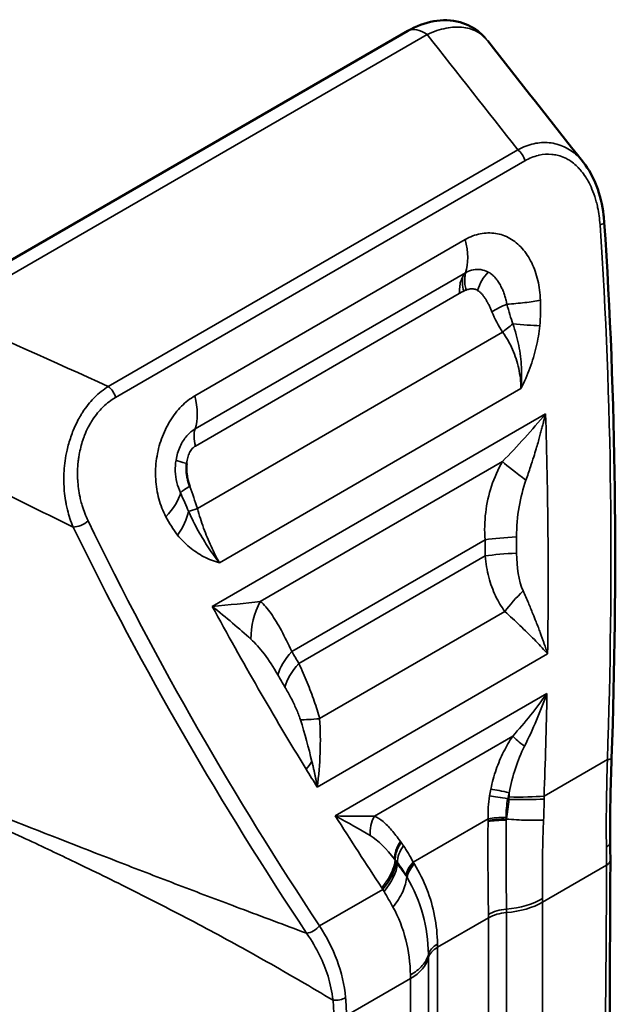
# Model space of a CAD drawing. Header units: millimetres. Extents: x 0 to 14369, y -869 to 2970.
# Tile 644 of 656: x 3824 to 3833, y 1630 to 1645. Entities that reach past the tile are written whole.
import ezdxf

# ---------------------------------------------------------------- set-up
doc = ezdxf.new("R2010")
doc.units = ezdxf.units.MM
doc.header["$LTSCALE"] = 10
doc.layers.add('Sichtbar (ISO)', color=7, linetype='Continuous', lineweight=50)
doc.layers.add('Sichtbar schmal (ISO)', color=7, linetype='Continuous', lineweight=35)

msp = doc.modelspace()

# ---------------------------------------------------------------- linework, layer by layer
at = {"layer": 'Sichtbar (ISO)'}
for p, q in [((3830.24, 1644.949), (3822.694, 1640.593)), ((3832.167, 1634.255), (3832.167, 1634.254)), ((3832.167, 1634.255), (3832.167, 1634.254)), ((3829.739, 1632.297), (3829.739, 1632.297)), ((3830.397, 1631.351), (3830.398, 1631.352)), ((3830.564, 1631.447), (3830.564, 1631.447)), ((3826.628, 1631.147), (3826.628, 1631.147)), ((3826.628, 1631.147), (3826.628, 1631.147)), ((3827.212, 1630.838), (3827.212, 1630.838)), ((3828.867, 1630.467), (3828.867, 1630.467)), ((3828.382, 1630.188), (3828.382, 1630.188)), ((3829.051, 1629.893), (3829.051, 1629.893)), ((3829.051, 1629.893), (3829.051, 1629.893))]:
    msp.add_line(p, q, dxfattribs=at)
for centre, major_axis, start_param, end_param in [((3830.49, 1644.516), (-0.25, 0.433), 6.282726, 6.283185), ((3834.389, 1634.982), (-2.5, -4.33), 4.807151, 4.807213)]:
    msp.add_ellipse(centre, major_axis=major_axis, ratio=0.57735, start_param=start_param, end_param=end_param, dxfattribs=at)
for points, knots in [([(3830.24, 1644.949), (3830.368, 1645.023), (3830.504, 1645.075), (3830.779, 1645.124), (3830.923, 1645.122), (3831.17, 1645.054), (3831.279, 1644.996), (3831.396, 1644.896), (3831.423, 1644.87), (3831.449, 1644.842)], [0, 0, 0, 0, 0.0487306, 0.0487306, 0.0967987, 0.0967987, 0.1365635, 0.1365635, 0.1495427, 0.1495427, 0.1495427, 0.1495427]), ([(3832.989, 1642.89), (3833.072, 1642.785), (3833.14, 1642.661), (3833.246, 1642.385), (3833.283, 1642.228), (3833.307, 1642.029), (3833.311, 1641.99), (3833.314, 1641.951)], [0, 0, 0, 0, 0.0464692, 0.0464692, 0.0963292, 0.0963292, 0.1083603, 0.1083603, 0.1083603, 0.1083603]), ([(3826.823, 1637.823), (3826.807, 1637.866), (3826.795, 1637.908), (3826.787, 1637.95), (3826.784, 1637.968), (3826.781, 1637.986), (3826.778, 1638.003), (3826.775, 1638.026), (3826.773, 1638.049), (3826.772, 1638.071), (3826.771, 1638.11), (3826.772, 1638.148), (3826.776, 1638.184)], [0, 0, 0, 0, 0.3333333, 0.3333333, 0.3333333, 0.479087, 0.479087, 0.479087, 0.6666667, 0.6666667, 0.6666667, 0.9999519, 0.9999519, 0.9999519, 0.9999519]), ([(3833.429, 1633.571), (3833.422, 1633.346), (3833.414, 1633.122), (3833.404, 1632.68), (3833.403, 1632.46), (3833.407, 1632.259)], [0, 0, 0, 0, 0.0682205, 0.0682205, 0.139307, 0.139307, 0.139307, 0.139307])]:
    msp.add_open_spline(points, degree=3, knots=knots, dxfattribs=at)
for points in [[(3831.487, 1644.795), (3831.486, 1644.797), (3831.485, 1644.798), (3831.484, 1644.8)], [(3831.488, 1644.796), (3831.987, 1644.16), (3832.488, 1643.524), (3832.99, 1642.889)], [(3833.314, 1641.951), (3833.502, 1639.19), (3833.525, 1636.381), (3833.429, 1633.571)], [(3833.407, 1632.259), (3833.408, 1632.163), (3833.409, 1632.07), (3833.409, 1631.979)], [(3833.409, 1631.979), (3833.39, 1628.063), (3833.371, 1624.147), (3833.371, 1620.243)], [(3833.409, 1631.979), (3833.409, 1631.979), (3833.409, 1631.979), (3833.409, 1631.979)]]:
    msp.add_open_spline(points, degree=3, dxfattribs=at)
at = {"layer": 'Sichtbar schmal (ISO)'}
for p, q in [((3822.994, 1640.535), (3830.54, 1644.892)), ((3831.959, 1643.09), (3825.547, 1639.388)), ((3825.661, 1639.214), (3832.072, 1642.916)), ((3831.137, 1641.685), (3826.903, 1639.241)), ((3831.141, 1641.166), (3826.907, 1638.722)), ((3831.147, 1641.17), (3831.141, 1641.166)), ((3831.044, 1640.842), (3826.911, 1638.455)), ((3831.722, 1640.235), (3826.944, 1637.476)), ((3827.289, 1636.627), (3832.009, 1639.353)), ((3832.395, 1638.961), (3827.175, 1635.947)), ((3827.927, 1636.025), (3831.718, 1638.213)), ((3828.421, 1635.241), (3831.448, 1636.989)), ((3831.45, 1636.736), (3828.532, 1635.051)), ((3831.758, 1635.865), (3828.856, 1634.19)), ((3828.819, 1633.12), (3832.427, 1635.203)), ((3832.416, 1634.583), (3829.102, 1632.669)), ((3829.714, 1632.666), (3831.88, 1633.916)), ((3833.363, 1633.551), (3832.371, 1632.978)), ((3831.825, 1633.03), (3831.822, 1632.965)), ((3831.821, 1632.927), (3831.802, 1632.936)), ((3830.321, 1631.947), (3831.496, 1632.625)), ((3831.495, 1632.581), (3831.495, 1632.598)), ((3830.041, 1631.976), (3830.059, 1631.946)), ((3830.077, 1631.92), (3830.074, 1631.939)), ((3830.334, 1631.927), (3830.341, 1631.915)), ((3832.349, 1631.32), (3833.35, 1631.898)), ((3829.847, 1631.52), (3828.855, 1630.948)), ((3829.847, 1631.52), (3829.83, 1631.546)), ((3830.533, 1631.531), (3830.533, 1631.531)), ((3830.364, 1631.434), (3830.365, 1631.434)), ((3832.349, 1607.891), (3832.349, 1631.32)), ((3831.783, 1607.728), (3831.783, 1631.157)), ((3830.702, 1630.614), (3831.5, 1631.075)), ((3831.5, 1631.075), (3831.5, 1607.646)), ((3827.649, 1630.601), (3827.648, 1630.6)), ((3828.827, 1630.546), (3828.827, 1630.546)), ((3830.702, 1607.185), (3830.702, 1630.614)), ((3830.561, 1630.451), (3830.561, 1607.022)), ((3828.294, 1630.238), (3828.294, 1630.238)), ((3829.277, 1629.546), (3830.278, 1630.125)), ((3830.278, 1630.125), (3830.278, 1606.695))]:
    msp.add_line(p, q, dxfattribs=at)
for centre, major_axis, ratio, start_param, end_param in [((3830.49, 1644.516), (-0.25, 0.433), 0.57735, 5.355885, 6.282726), ((3831.939, 1642.94), (0.1, -0.173), 0.57735, 1.116979, 2.214286), ((3833.114, 1641.938), (0.2, 0.014), 0.219993, 5.431759, 6.282686), ((3830.468, 1641.805), (0.5, -0.866), 0.57735, 0.473838, 1.116979), ((3831.658, 1640.853), (-0.212, -0.453), 0.638876, 4.24929, 4.926404), ((3831.446, 1640.829), (0.25, -0.433), 0.57735, 3.732069, 4.279728), ((3831.131, 1640.873), (0.0663, 0.0311), 0.175017, 1.20853, 1.746408), ((3831.86, 1640.584), (0.462, 0.19), 0.222457, 1.634162, 2.198244), ((3832.004, 1640.319), (0.413, 0.283), 0.216522, 1.722308, 2.165018), ((3831.636, 1640.456), (-0.994, 0.105), 0.067269, 1.827293, 2.315163), ((3825.527, 1639.238), (-0.1, 0.173), 0.57735, 4.258572, 5.355878), ((3826.234, 1639.361), (-0.5, 0.866), 0.57735, 3.61543, 4.258572), ((3827.244, 1638.403), (-0.25, 0.433), 0.57735, 0.47384, 1.133082), ((3827.093, 1638.16), (-0.493, 0.083), 0.074775, 0.20466, 0.884688), ((3832.424, 1637.758), (-0.816, 0.578), 0.066891, 0.575226, 1.194385), ((3827.128, 1637.852), (-0.469, -0.173), 0.195819, 5.347805, 5.911884), ((3825.318, 1635.276), (0.721, -4.967), 0.416069, 1.968561, 2.04793), ((3825.78, 1637.469), (0.878, 0.479), 0.501764, 5.270271, 5.859271), ((3827.225, 1637.56), (-0.479, -0.144), 0.001417, 5.340856, 5.783564), ((3825.964, 1637.182), (0.774, 0.633), 0.575549, 5.169381, 5.657251), ((3825.097, 1637.309), (0.18, 0.087), 0.477937, 3.914093, 5.294257), ((3832.117, 1636.868), (-1, -0.008), 0.168646, 4.888566, 5.443377), ((3784.381, 1629.45), (-11.317, -62.952), 0.733818, 1.817622, 1.821668), ((3784.281, 1629.468), (11.224, 62.434), 0.733818, 4.959215, 4.96326), ((3832.118, 1636.615), (-1, -0.005), 0.165983, 4.889078, 5.443888), ((3832.321, 1636.034), (-0.736, -0.676), 0.302836, 4.812715, 5.269501), ((3828.633, 1635.57), (0.322, 0.947), 0.832262, 1.366045, 1.985207), ((3834.389, 1634.982), (-2.5, -4.33), 0.57735, 4.807151, 4.807213), ((3834.601, 1634.86), (-2.35, -4.07), 0.57735, 4.843089, 4.843107), ((3834.601, 1634.86), (-2.35, -4.07), 0.57735, 4.843089, 4.843107), ((3829.089, 1635.12), (0.864, 0.503), 0.514405, 2.114583, 2.669394), ((3866.849, 1677.139), (-11.229, -62.435), 0.733872, 5.571514, 5.57556), ((3829.2, 1634.931), (0.862, 0.507), 0.516196, 2.1125, 2.667311), ((3866.949, 1677.121), (11.322, 62.954), 0.733872, 2.429922, 2.433967), ((3829.065, 1634.269), (0.61, 0.077), 0.091787, 3.713275, 4.351119), ((3835.662, 1634.965), (2.65, 4.59), 0.57735, 2.063917, 2.063969), ((3835.662, 1634.965), (-2.65, -4.59), 0.57735, 5.20551, 5.205562), ((3832.233, 1633.689), (-0.403, 0.296), 0.093631, 0.576634, 1.210406), ((3831.884, 1632.963), (-0.484, 0.126), 0.100115, 4.862441, 5.539689), ((3831.862, 1632.87), (-0.489, 0.104), 0.106008, 4.857943, 5.518303), ((3831.701, 1633.06), (-0.999, 0.05), 0.127643, 1.697654, 2.313165), ((3831.703, 1633.098), (-0.999, 0.036), 0.129653, 1.695735, 2.308377), ((3756.458, 1655.437), (-73.987, 23.821), 0.037653, 3.301247, 3.344897), ((3830.067, 1632.438), (0.135, 0.482), 0.82826, 1.319921, 1.953609), ((3831.83, 1632.518), (-0.5, -0.001), 0.173352, 4.812698, 5.446897), ((3831.83, 1632.564), (0.5, 0.003), 0.167172, 1.67381, 2.302216), ((3830.47, 1632.144), (0.378, 0.327), 0.691016, 1.940548, 2.617465), ((3833.207, 1632.255), (0.2, 0.004), 0.515334, 5.485765, 6.283185), ((3830.514, 1632.092), (0.387, 0.317), 0.662857, 1.974535, 2.634899), ((3829.179, 1631.641), (0.833, 0.554), 0.539516, 5.224761, 5.837401), ((3829.197, 1631.614), (0.828, 0.56), 0.550007, 5.217553, 5.833059), ((3830.081, 1630.964), (0.324, -1.159), 0.341033, 2.204078, 2.46743), ((3830.656, 1631.886), (-0.431, -0.253), 0.515543, 5.254699, 5.886717), ((3830.676, 1631.851), (0.433, 0.25), 0.520714, 2.113807, 2.748005), ((3831.641, 1631.773), (-1, -0.011), 0.569872, 1.7064, 2.349901), ((3831.642, 1631.728), (1, 0), 0.57735, 4.854286, 5.497788), ((3828.601, 1633.484), (-2.65, 4.59), 0.57735, 3.926991, 3.939765), ((3823.288, 1628.328), (2.35, 4.07), 0.57735, 5.774295, 5.774325), ((3823.288, 1628.328), (2.35, 4.07), 0.57735, 5.774295, 5.774325), ((3831.853, 1630.929), (-0.5, -0.005), 0.569911, 4.847982, 5.491485), ((3831.854, 1630.871), (0.5, 0), 0.57735, 1.712693, 2.356194), ((3831.066, 1631.594), (-0.189, 1.909), 0.362297, 4.445319, 4.473942), ((3827.965, 1633.116), (2.5, -4.33), 0.57735, 0.785398, 0.798179), ((3831.056, 1630.41), (-0.5, 0), 0.57735, 5.497788, 6.141288), ((3827.167, 1632.656), (-2.5, 4.33), 0.57735, 3.926991, 3.939688), ((3829.571, 1630.533), (1, 0), 0.57735, 5.497787, 6.141288), ((3829.72, 1631.203), (-0.34, 2.136), 0.360255, 4.296096, 4.322532), ((3826.53, 1632.288), (2.65, -4.59), 0.57735, 0.785398, 0.798157), ((3829.122, 1629.897), (0.199, 0.018), 0.561975, 4.379917, 5.448083), ((3824.867, 1630.254), (3.915, -1.987), 0.780445, 0.373084, 0.447732)]:
    msp.add_ellipse(centre, major_axis=major_axis, ratio=ratio, start_param=start_param, end_param=end_param, dxfattribs=at)
for points, knots in [([(3831.484, 1644.8), (3831.479, 1644.805), (3831.475, 1644.811), (3831.47, 1644.817), (3831.433, 1644.86), (3831.39, 1644.897), (3831.342, 1644.926), (3831.34, 1644.927), (3831.337, 1644.929), (3831.335, 1644.93), (3831.27, 1644.968), (3831.195, 1644.992), (3831.113, 1645.003), (3831.068, 1645.008), (3831.021, 1645.01), (3830.972, 1645.008), (3830.929, 1645.005), (3830.885, 1645), (3830.84, 1644.991), (3830.744, 1644.973), (3830.641, 1644.94), (3830.54, 1644.892)], [0.3639876, 0.3639876, 0.3639876, 0.3639876, 0.3795341, 0.3795341, 0.3795341, 0.5, 0.5, 0.5, 0.5057525, 0.5057525, 0.5057525, 0.6666667, 0.6666667, 0.6666667, 0.7555871, 0.7555871, 0.7555871, 0.8333333, 0.8333333, 0.8333333, 1, 1, 1, 1]), ([(3832.989, 1642.89), (3832.957, 1642.931), (3832.923, 1642.967), (3832.887, 1643), (3832.828, 1643.054), (3832.762, 1643.1), (3832.688, 1643.134), (3832.614, 1643.169), (3832.532, 1643.191), (3832.452, 1643.199), (3832.371, 1643.208), (3832.292, 1643.202), (3832.21, 1643.184), (3832.128, 1643.166), (3832.042, 1643.134), (3831.959, 1643.09)], [0.4222342, 0.4222342, 0.4222342, 0.4222342, 0.5, 0.5, 0.5, 0.625, 0.625, 0.625, 0.75, 0.75, 0.75, 0.875, 0.875, 0.875, 1, 1, 1, 1]), ([(3832.072, 1642.916), (3832.142, 1642.956), (3832.211, 1642.984), (3832.281, 1643.001), (3832.284, 1643.002), (3832.288, 1643.003), (3832.292, 1643.004), (3832.358, 1643.019), (3832.426, 1643.024), (3832.492, 1643.018), (3832.499, 1643.018), (3832.506, 1643.017), (3832.513, 1643.016), (3832.541, 1643.012), (3832.568, 1643.007), (3832.595, 1643), (3832.629, 1642.99), (3832.662, 1642.978), (3832.694, 1642.963), (3832.705, 1642.958), (3832.715, 1642.953), (3832.725, 1642.948), (3832.747, 1642.936), (3832.767, 1642.924), (3832.788, 1642.91), (3832.817, 1642.89), (3832.846, 1642.867), (3832.874, 1642.841), (3832.889, 1642.828), (3832.903, 1642.814), (3832.916, 1642.799), (3832.929, 1642.786), (3832.941, 1642.772), (3832.953, 1642.757), (3832.978, 1642.728), (3833.001, 1642.696), (3833.023, 1642.661), (3833.041, 1642.633), (3833.058, 1642.604), (3833.075, 1642.573), (3833.097, 1642.531), (3833.117, 1642.486), (3833.136, 1642.439), (3833.156, 1642.388), (3833.174, 1642.333), (3833.189, 1642.276), (3833.197, 1642.247), (3833.204, 1642.217), (3833.21, 1642.186), (3833.228, 1642.102), (3833.241, 1642.011), (3833.248, 1641.914)], [0, 0, 0, 0, 0.135592, 0.135592, 0.135592, 0.142857, 0.142857, 0.142857, 0.271882, 0.271882, 0.271882, 0.285714, 0.285714, 0.285714, 0.33963, 0.33963, 0.33963, 0.406914, 0.406914, 0.406914, 0.428571, 0.428571, 0.428571, 0.473071, 0.473071, 0.473071, 0.538133, 0.538133, 0.538133, 0.571429, 0.571429, 0.571429, 0.601841, 0.601841, 0.601841, 0.663725, 0.663725, 0.663725, 0.714286, 0.714286, 0.714286, 0.782543, 0.782543, 0.782543, 0.857143, 0.857143, 0.857143, 0.894975, 0.894975, 0.894975, 1, 1, 1, 1]), ([(3831.137, 1641.685), (3831.215, 1641.73), (3831.293, 1641.76), (3831.373, 1641.775), (3831.453, 1641.791), (3831.534, 1641.793), (3831.611, 1641.781), (3831.689, 1641.769), (3831.764, 1641.743), (3831.834, 1641.703), (3831.905, 1641.664), (3831.97, 1641.611), (3832.028, 1641.546), (3832.085, 1641.482), (3832.136, 1641.406), (3832.177, 1641.321), (3832.218, 1641.236), (3832.251, 1641.143), (3832.274, 1641.045), (3832.297, 1640.947), (3832.311, 1640.844), (3832.314, 1640.735)], [0, 0, 0, 0, 0.142857, 0.142857, 0.142857, 0.285714, 0.285714, 0.285714, 0.428571, 0.428571, 0.428571, 0.571429, 0.571429, 0.571429, 0.714286, 0.714286, 0.714286, 0.857143, 0.857143, 0.857143, 1, 1, 1, 1]), ([(3831.099, 1641.108), (3831.103, 1641.114), (3831.107, 1641.121), (3831.111, 1641.127), (3831.116, 1641.134), (3831.12, 1641.14), (3831.125, 1641.147), (3831.13, 1641.153), (3831.136, 1641.16), (3831.141, 1641.166)], [0, 0, 0, 0, 0.3333333, 0.3333333, 0.3333333, 0.6666667, 0.6666667, 0.6666667, 0.9999998, 0.9999998, 0.9999998, 0.9999998]), ([(3831.147, 1641.17), (3831.143, 1641.158), (3831.14, 1641.146), (3831.137, 1641.133), (3831.136, 1641.128), (3831.135, 1641.123), (3831.134, 1641.117), (3831.131, 1641.099), (3831.129, 1641.08), (3831.129, 1641.06), (3831.128, 1641.045), (3831.129, 1641.029), (3831.13, 1641.012), (3831.13, 1641.002), (3831.132, 1640.992), (3831.133, 1640.982), (3831.137, 1640.955), (3831.143, 1640.929), (3831.148, 1640.901), (3831.149, 1640.899), (3831.149, 1640.897), (3831.15, 1640.895)], [0, 0, 0, 0, 0.1561522, 0.1561522, 0.1561522, 0.2165182, 0.2165182, 0.2165182, 0.4302938, 0.4302938, 0.4302938, 0.5974754, 0.5974754, 0.5974754, 0.7044354, 0.7044354, 0.7044354, 0.978577, 0.978577, 0.978577, 0.9999999, 0.9999999, 0.9999999, 0.9999999]), ([(3831.789, 1640.674), (3831.784, 1640.7), (3831.779, 1640.724), (3831.774, 1640.748), (3831.767, 1640.772), (3831.761, 1640.796), (3831.753, 1640.818), (3831.745, 1640.842), (3831.736, 1640.865), (3831.727, 1640.887), (3831.726, 1640.89), (3831.725, 1640.893), (3831.723, 1640.895), (3831.72, 1640.904), (3831.716, 1640.912), (3831.712, 1640.92), (3831.707, 1640.932), (3831.702, 1640.943), (3831.696, 1640.953), (3831.69, 1640.965), (3831.684, 1640.976), (3831.678, 1640.986), (3831.671, 1640.998), (3831.665, 1641.009), (3831.658, 1641.019), (3831.647, 1641.036), (3831.635, 1641.053), (3831.623, 1641.068), (3831.619, 1641.072), (3831.615, 1641.077), (3831.611, 1641.082), (3831.594, 1641.102), (3831.575, 1641.12), (3831.556, 1641.136), (3831.553, 1641.139), (3831.55, 1641.141), (3831.547, 1641.143), (3831.53, 1641.157), (3831.512, 1641.168), (3831.494, 1641.177)], [0, 0, 0, 0, 0.1011416, 0.1011416, 0.1011416, 0.2072582, 0.2072582, 0.2072582, 0.3186577, 0.3186577, 0.3186577, 0.3333333, 0.3333333, 0.3333333, 0.3765986, 0.3765986, 0.3765986, 0.4366156, 0.4366156, 0.4366156, 0.4988497, 0.4988497, 0.4988497, 0.5634222, 0.5634222, 0.5634222, 0.6666667, 0.6666667, 0.6666667, 0.6999103, 0.6999103, 0.6999103, 0.8444229, 0.8444229, 0.8444229, 0.867084, 0.867084, 0.867084, 0.9999999, 0.9999999, 0.9999999, 0.9999999]), ([(3831.044, 1640.842), (3831.045, 1640.876), (3831.047, 1640.909), (3831.05, 1640.94), (3831.053, 1640.971), (3831.056, 1640.999), (3831.064, 1641.026), (3831.072, 1641.054), (3831.084, 1641.082), (3831.099, 1641.108)], [0, 0, 0, 0, 0.3333333, 0.3333333, 0.3333333, 0.6666667, 0.6666667, 0.6666667, 0.9999967, 0.9999967, 0.9999967, 0.9999967]), ([(3831.555, 1640.555), (3831.547, 1640.573), (3831.54, 1640.59), (3831.533, 1640.607), (3831.525, 1640.624), (3831.517, 1640.641), (3831.509, 1640.657), (3831.502, 1640.672), (3831.495, 1640.686), (3831.487, 1640.7), (3831.486, 1640.702), (3831.485, 1640.704), (3831.484, 1640.705), (3831.48, 1640.713), (3831.475, 1640.721), (3831.471, 1640.729), (3831.466, 1640.736), (3831.462, 1640.744), (3831.457, 1640.751), (3831.452, 1640.759), (3831.448, 1640.766), (3831.443, 1640.773), (3831.438, 1640.78), (3831.433, 1640.787), (3831.428, 1640.794), (3831.423, 1640.801), (3831.417, 1640.808), (3831.412, 1640.815), (3831.407, 1640.821), (3831.402, 1640.826), (3831.398, 1640.832), (3831.387, 1640.844), (3831.376, 1640.854), (3831.365, 1640.864), (3831.354, 1640.873), (3831.342, 1640.882), (3831.33, 1640.889)], [0, 0, 0, 0, 0.112253, 0.112253, 0.112253, 0.228456, 0.228456, 0.228456, 0.333333, 0.333333, 0.333333, 0.347657, 0.347657, 0.347657, 0.408196, 0.408196, 0.408196, 0.469536, 0.469536, 0.469536, 0.531842, 0.531842, 0.531842, 0.595302, 0.595302, 0.595302, 0.666667, 0.666667, 0.666667, 0.726436, 0.726436, 0.726436, 0.862209, 0.862209, 0.862209, 1, 1, 1, 1]), ([(3825.547, 1639.388), (3825.473, 1639.342), (3825.401, 1639.284), (3825.332, 1639.215), (3825.327, 1639.209), (3825.321, 1639.204), (3825.316, 1639.198), (3825.288, 1639.169), (3825.26, 1639.138), (3825.234, 1639.105), (3825.203, 1639.066), (3825.173, 1639.025), (3825.145, 1638.981), (3825.135, 1638.966), (3825.125, 1638.95), (3825.115, 1638.933), (3825.098, 1638.905), (3825.082, 1638.876), (3825.066, 1638.845), (3825.042, 1638.798), (3825.019, 1638.749), (3824.999, 1638.699), (3824.985, 1638.667), (3824.973, 1638.634), (3824.962, 1638.601), (3824.938, 1638.532), (3824.917, 1638.461), (3824.901, 1638.388), (3824.889, 1638.335), (3824.879, 1638.28), (3824.871, 1638.225), (3824.864, 1638.172), (3824.858, 1638.118), (3824.855, 1638.066), (3824.852, 1638.011), (3824.851, 1637.958), (3824.851, 1637.908), (3824.851, 1637.889), (3824.852, 1637.87), (3824.853, 1637.852), (3824.854, 1637.817), (3824.856, 1637.784), (3824.859, 1637.752), (3824.863, 1637.701), (3824.87, 1637.652), (3824.879, 1637.601), (3824.882, 1637.581), (3824.886, 1637.561), (3824.89, 1637.541), (3824.895, 1637.513), (3824.902, 1637.485), (3824.909, 1637.455), (3824.93, 1637.369), (3824.959, 1637.277), (3824.998, 1637.187)], [0, 0, 0, 0, 0.131951, 0.131951, 0.131951, 0.142857, 0.142857, 0.142857, 0.197533, 0.197533, 0.197533, 0.262446, 0.262446, 0.262446, 0.285714, 0.285714, 0.285714, 0.326328, 0.326328, 0.326328, 0.389027, 0.389027, 0.389027, 0.428571, 0.428571, 0.428571, 0.510835, 0.510835, 0.510835, 0.571429, 0.571429, 0.571429, 0.629943, 0.629943, 0.629943, 0.69105, 0.69105, 0.69105, 0.714286, 0.714286, 0.714286, 0.759038, 0.759038, 0.759038, 0.830162, 0.830162, 0.830162, 0.857143, 0.857143, 0.857143, 0.893243, 0.893243, 0.893243, 1, 1, 1, 1]), ([(3825.231, 1637.285), (3825.193, 1637.364), (3825.162, 1637.444), (3825.138, 1637.525), (3825.129, 1637.555), (3825.121, 1637.584), (3825.114, 1637.614), (3825.111, 1637.627), (3825.108, 1637.641), (3825.105, 1637.654), (3825.095, 1637.699), (3825.088, 1637.744), (3825.081, 1637.788), (3825.075, 1637.834), (3825.071, 1637.88), (3825.068, 1637.926), (3825.068, 1637.933), (3825.068, 1637.94), (3825.067, 1637.947), (3825.066, 1637.987), (3825.065, 1638.026), (3825.066, 1638.066), (3825.068, 1638.113), (3825.071, 1638.161), (3825.076, 1638.207), (3825.078, 1638.23), (3825.081, 1638.252), (3825.084, 1638.274), (3825.088, 1638.299), (3825.092, 1638.324), (3825.097, 1638.349), (3825.113, 1638.428), (3825.133, 1638.504), (3825.159, 1638.576), (3825.165, 1638.591), (3825.17, 1638.606), (3825.176, 1638.621), (3825.193, 1638.665), (3825.213, 1638.707), (3825.234, 1638.748), (3825.25, 1638.78), (3825.268, 1638.811), (3825.286, 1638.841), (3825.292, 1638.85), (3825.297, 1638.858), (3825.302, 1638.866), (3825.327, 1638.904), (3825.353, 1638.939), (3825.381, 1638.973), (3825.405, 1639.003), (3825.431, 1639.031), (3825.457, 1639.057), (3825.46, 1639.061), (3825.464, 1639.064), (3825.468, 1639.068), (3825.527, 1639.125), (3825.591, 1639.174), (3825.661, 1639.214)], [0, 0, 0, 0, 0.104609, 0.104609, 0.104609, 0.142857, 0.142857, 0.142857, 0.16017, 0.16017, 0.16017, 0.217758, 0.217758, 0.217758, 0.276811, 0.276811, 0.276811, 0.285714, 0.285714, 0.285714, 0.336998, 0.336998, 0.336998, 0.398921, 0.398921, 0.398921, 0.428571, 0.428571, 0.428571, 0.462715, 0.462715, 0.462715, 0.571429, 0.571429, 0.571429, 0.593906, 0.593906, 0.593906, 0.661301, 0.661301, 0.661301, 0.714286, 0.714286, 0.714286, 0.729076, 0.729076, 0.729076, 0.796925, 0.796925, 0.796925, 0.857143, 0.857143, 0.857143, 0.865152, 0.865152, 0.865152, 1, 1, 1, 1]), ([(3832.395, 1638.961), (3832.394, 1638.957), (3832.393, 1638.952), (3832.392, 1638.948), (3832.391, 1638.944), (3832.39, 1638.94), (3832.389, 1638.936), (3832.385, 1638.918), (3832.381, 1638.901), (3832.376, 1638.883), (3832.371, 1638.863), (3832.366, 1638.842), (3832.361, 1638.822), (3832.355, 1638.799), (3832.349, 1638.777), (3832.343, 1638.754), (3832.337, 1638.729), (3832.33, 1638.704), (3832.323, 1638.679), (3832.316, 1638.653), (3832.309, 1638.626), (3832.301, 1638.599), (3832.293, 1638.57), (3832.285, 1638.54), (3832.277, 1638.511), (3832.267, 1638.477), (3832.257, 1638.444), (3832.247, 1638.41), (3832.235, 1638.369), (3832.222, 1638.328), (3832.21, 1638.288), (3832.193, 1638.234), (3832.176, 1638.181), (3832.158, 1638.127), (3832.136, 1638.058), (3832.112, 1637.989), (3832.088, 1637.92)], [0, 0, 0, 0, 0.011738, 0.011738, 0.011738, 0.023476, 0.023476, 0.023476, 0.07333, 0.07333, 0.07333, 0.13102, 0.13102, 0.13102, 0.195936, 0.195936, 0.195936, 0.266596, 0.266596, 0.266596, 0.34314, 0.34314, 0.34314, 0.427341, 0.427341, 0.427341, 0.524047, 0.524047, 0.524047, 0.642209, 0.642209, 0.642209, 0.797511, 0.797511, 0.797511, 1, 1, 1, 1]), ([(3826.907, 1638.722), (3826.861, 1638.695), (3826.773, 1638.623), (3826.663, 1638.453), (3826.62, 1638.311), (3826.608, 1638.235)], [0, 0, 0, 0, 0.3333333, 0.6666667, 0.9999994, 0.9999994, 0.9999994, 0.9999994]), ([(3826.776, 1638.184), (3826.779, 1638.217), (3826.784, 1638.247), (3826.792, 1638.275), (3826.8, 1638.303), (3826.81, 1638.329), (3826.821, 1638.353), (3826.833, 1638.376), (3826.848, 1638.398), (3826.863, 1638.415), (3826.878, 1638.433), (3826.894, 1638.446), (3826.911, 1638.455)], [0, 0, 0, 0, 0.25, 0.25, 0.25, 0.5, 0.5, 0.5, 0.75, 0.75, 0.75, 1, 1, 1, 1]), ([(3831.448, 1636.989), (3831.436, 1637.132), (3831.443, 1637.415), (3831.536, 1637.832), (3831.649, 1638.089), (3831.718, 1638.213)], [0.0000004, 0.0000004, 0.0000004, 0.0000004, 0.3333333, 0.6666667, 1, 1, 1, 1]), ([(3827.289, 1636.627), (3827.202, 1636.651), (3827.12, 1636.683), (3827.042, 1636.724), (3826.963, 1636.765), (3826.889, 1636.815), (3826.821, 1636.872), (3826.752, 1636.928), (3826.69, 1636.991), (3826.633, 1637.062)], [0, 0, 0, 0, 0.333333, 0.333333, 0.333333, 0.666667, 0.666667, 0.666667, 1, 1, 1, 1]), ([(3832.044, 1636.188), (3832.071, 1636.126), (3832.099, 1636.064), (3832.125, 1636.002), (3832.149, 1635.945), (3832.173, 1635.888), (3832.196, 1635.832), (3832.213, 1635.79), (3832.229, 1635.748), (3832.246, 1635.707), (3832.258, 1635.676), (3832.27, 1635.645), (3832.282, 1635.614), (3832.291, 1635.589), (3832.3, 1635.564), (3832.309, 1635.54), (3832.317, 1635.519), (3832.325, 1635.498), (3832.332, 1635.477), (3832.339, 1635.459), (3832.346, 1635.44), (3832.352, 1635.422), (3832.358, 1635.405), (3832.364, 1635.387), (3832.37, 1635.37), (3832.376, 1635.355), (3832.381, 1635.339), (3832.387, 1635.323), (3832.392, 1635.309), (3832.397, 1635.294), (3832.401, 1635.28), (3832.406, 1635.267), (3832.41, 1635.255), (3832.414, 1635.242), (3832.417, 1635.232), (3832.421, 1635.222), (3832.424, 1635.212), (3832.425, 1635.209), (3832.426, 1635.206), (3832.427, 1635.203)], [0, 0, 0, 0, 0.188287, 0.188287, 0.188287, 0.360713, 0.360713, 0.360713, 0.48777, 0.48777, 0.48777, 0.58268, 0.58268, 0.58268, 0.657648, 0.657648, 0.657648, 0.721376, 0.721376, 0.721376, 0.778095, 0.778095, 0.778095, 0.830149, 0.830149, 0.830149, 0.878282, 0.878282, 0.878282, 0.922247, 0.922247, 0.922247, 0.960697, 0.960697, 0.960697, 0.990988, 0.990988, 0.990988, 1, 1, 1, 1]), ([(3827.927, 1636.025), (3827.987, 1635.974), (3828.097, 1635.847), (3828.258, 1635.577), (3828.366, 1635.359), (3828.421, 1635.241)], [0, 0, 0, 0, 0.3333333, 0.6666667, 0.9999996, 0.9999996, 0.9999996, 0.9999996]), ([(3832.427, 1635.203), (3832.425, 1635.208), (3832.421, 1635.21), (3832.418, 1635.213), (3832.415, 1635.216), (3832.412, 1635.219), (3832.41, 1635.223), (3832.349, 1635.29), (3832.285, 1635.358), (3832.219, 1635.426), (3832.147, 1635.5), (3832.071, 1635.574), (3831.994, 1635.647), (3831.917, 1635.721), (3831.838, 1635.794), (3831.758, 1635.865)], [0, 0, 0, 0, 0.014404, 0.014404, 0.014404, 0.028807, 0.028807, 0.028807, 0.333333, 0.333333, 0.333333, 0.666667, 0.666667, 0.666667, 1, 1, 1, 1]), ([(3828.532, 1635.051), (3828.577, 1634.953), (3828.664, 1634.757), (3828.776, 1634.463), (3828.833, 1634.279), (3828.856, 1634.19)], [0, 0, 0, 0, 0.3333333, 0.6666667, 0.999828, 0.999828, 0.999828, 0.999828]), ([(3828.556, 1634.174), (3828.537, 1634.231), (3828.493, 1634.344), (3828.41, 1634.514), (3828.347, 1634.627), (3828.314, 1634.683)], [0, 0, 0, 0, 0.3333333, 0.6666667, 0.9999986, 0.9999986, 0.9999986, 0.9999986]), ([(3828.735, 1633.518), (3828.739, 1633.506), (3828.741, 1633.497), (3828.744, 1633.488), (3828.746, 1633.479), (3828.748, 1633.469), (3828.75, 1633.46), (3828.753, 1633.451), (3828.755, 1633.442), (3828.757, 1633.433), (3828.759, 1633.423), (3828.761, 1633.414), (3828.763, 1633.405), (3828.765, 1633.396), (3828.767, 1633.387), (3828.769, 1633.378), (3828.771, 1633.369), (3828.773, 1633.36), (3828.775, 1633.351), (3828.777, 1633.342), (3828.779, 1633.334), (3828.781, 1633.325), (3828.783, 1633.316), (3828.784, 1633.308), (3828.786, 1633.299), (3828.788, 1633.291), (3828.79, 1633.283), (3828.791, 1633.275), (3828.793, 1633.266), (3828.795, 1633.258), (3828.796, 1633.251), (3828.798, 1633.243), (3828.799, 1633.235), (3828.8, 1633.228), (3828.802, 1633.22), (3828.803, 1633.213), (3828.805, 1633.206), (3828.806, 1633.199), (3828.807, 1633.193), (3828.808, 1633.186), (3828.809, 1633.18), (3828.811, 1633.173), (3828.812, 1633.167), (3828.813, 1633.161), (3828.814, 1633.156), (3828.815, 1633.15), (3828.815, 1633.145), (3828.816, 1633.14), (3828.817, 1633.135), (3828.818, 1633.13), (3828.819, 1633.125), (3828.819, 1633.12)], [0, 0, 0, 0, 0.0588235, 0.0588235, 0.0588235, 0.1176471, 0.1176471, 0.1176471, 0.1764706, 0.1764706, 0.1764706, 0.2352941, 0.2352941, 0.2352941, 0.2941176, 0.2941176, 0.2941176, 0.3529412, 0.3529412, 0.3529412, 0.4117647, 0.4117647, 0.4117647, 0.4705882, 0.4705882, 0.4705882, 0.5294118, 0.5294118, 0.5294118, 0.5882353, 0.5882353, 0.5882353, 0.6470588, 0.6470588, 0.6470588, 0.7058824, 0.7058824, 0.7058824, 0.7647059, 0.7647059, 0.7647059, 0.8235294, 0.8235294, 0.8235294, 0.8823529, 0.8823529, 0.8823529, 0.9411765, 0.9411765, 0.9411765, 0.9990254, 0.9990254, 0.9990254, 0.9990254]), ([(3833.363, 1633.551), (3833.392, 1633.554), (3833.416, 1633.56), (3833.425, 1633.566), (3833.428, 1633.568), (3833.429, 1633.569), (3833.429, 1633.571)], [0, 0, 0, 0, 0.5, 0.5, 0.5, 0.6647959, 0.6647959, 0.6647959, 0.6647959]), ([(3822.239, 1633.302), (3822.825, 1633.074), (3823.41, 1632.845), (3823.997, 1632.616), (3824.597, 1632.381), (3825.198, 1632.146), (3825.8, 1631.913), (3825.95, 1631.855), (3826.101, 1631.797), (3826.252, 1631.739), (3826.403, 1631.681), (3826.554, 1631.623), (3826.705, 1631.565), (3826.856, 1631.507), (3827.007, 1631.45), (3827.158, 1631.393), (3827.31, 1631.336), (3827.461, 1631.279), (3827.613, 1631.222), (3827.959, 1631.092), (3828.306, 1630.961), (3828.653, 1630.833)], [0, 0, 0, 0, 0.275282, 0.275282, 0.275282, 0.557214, 0.557214, 0.557214, 0.627697, 0.627697, 0.627697, 0.69818, 0.69818, 0.69818, 0.768663, 0.768663, 0.768663, 0.839146, 0.839146, 0.839146, 1, 1, 1, 1]), ([(3831.78, 1632.604), (3831.776, 1632.445), (3831.775, 1632.287), (3831.776, 1632.129), (3831.776, 1631.971), (3831.776, 1631.813), (3831.778, 1631.659), (3831.779, 1631.505), (3831.782, 1631.355), (3831.783, 1631.21)], [0, 0, 0, 0, 0.333333, 0.333333, 0.333333, 0.666667, 0.666667, 0.666667, 1, 1, 1, 1]), ([(3832.363, 1632.604), (3832.285, 1632.6), (3832.193, 1632.599), (3832.094, 1632.601), (3831.994, 1632.604), (3831.887, 1632.61), (3831.781, 1632.619)], [0, 0, 0, 0, 0.5, 0.5, 0.5, 1, 1, 1, 1]), ([(3830.041, 1631.976), (3830.041, 1632.005), (3830.044, 1632.037), (3830.051, 1632.068), (3830.058, 1632.099), (3830.069, 1632.13), (3830.083, 1632.161), (3830.097, 1632.192), (3830.114, 1632.223), (3830.134, 1632.252)], [0, 0, 0, 0, 0.333333, 0.333333, 0.333333, 0.666667, 0.666667, 0.666667, 1, 1, 1, 1]), ([(3829.83, 1631.546), (3829.869, 1631.594), (3829.904, 1631.643), (3829.934, 1631.691), (3829.963, 1631.74), (3829.987, 1631.787), (3830.005, 1631.835), (3830.024, 1631.883), (3830.036, 1631.932), (3830.041, 1631.976)], [0, 0, 0, 0, 0.3333333, 0.3333333, 0.3333333, 0.6666667, 0.6666667, 0.6666667, 0.9999485, 0.9999485, 0.9999485, 0.9999485]), ([(3833.35, 1631.898), (3833.374, 1631.912), (3833.402, 1631.939), (3833.409, 1631.97), (3833.409, 1631.979)], [0, 0, 0, 0, 0.5, 0.7206639, 0.7206639, 0.7206639, 0.7206639]), ([(3833.312, 1620.162), (3833.312, 1621.138), (3833.312, 1622.602), (3833.312, 1624.311), (3833.312, 1625.287), (3833.312, 1626.019), (3833.312, 1626.629), (3833.312, 1627.118), (3833.314, 1627.484), (3833.316, 1627.852), (3833.321, 1628.343), (3833.326, 1628.834), (3833.331, 1629.325), (3833.336, 1629.816), (3833.343, 1630.674), (3833.348, 1631.409), (3833.35, 1631.898)], [0, 0, 0, 0, 0.25, 0.375, 0.4375, 0.5, 0.5625, 0.59375, 0.625, 0.65625, 0.6875, 0.75, 0.78125, 0.8125, 0.875, 1, 1, 1, 1]), ([(3830.005, 1631.243), (3830.068, 1631.32), (3830.12, 1631.402), (3830.157, 1631.483), (3830.194, 1631.564), (3830.215, 1631.645), (3830.22, 1631.718)], [0, 0, 0, 0, 0.5, 0.5, 0.5, 1, 1, 1, 1]), ([(3830.207, 1631.739), (3830.209, 1631.736), (3830.211, 1631.732), (3830.213, 1631.728), (3830.216, 1631.725), (3830.218, 1631.721), (3830.22, 1631.718)], [0, 0, 0, 0, 0.5, 0.5, 0.5, 1, 1, 1, 1]), ([(3828.855, 1630.948), (3828.832, 1630.921), (3828.799, 1630.891), (3828.763, 1630.87), (3828.726, 1630.85), (3828.685, 1630.837), (3828.653, 1630.833)], [0, 0, 0, 0, 0.5, 0.5, 0.5, 1, 1, 1, 1]), ([(3829.067, 1629.785), (3829.05, 1629.919), (3829.022, 1630.046), (3828.988, 1630.161), (3828.953, 1630.276), (3828.911, 1630.378), (3828.856, 1630.488), (3828.802, 1630.599), (3828.734, 1630.717), (3828.653, 1630.833)], [0, 0, 0, 0, 0.333333, 0.333333, 0.333333, 0.666667, 0.666667, 0.666667, 1, 1, 1, 1]), ([(3830.278, 1630.18), (3830.351, 1630.223), (3830.416, 1630.273), (3830.464, 1630.329), (3830.513, 1630.384), (3830.545, 1630.444), (3830.561, 1630.504)], [0.0000006, 0.0000006, 0.0000006, 0.0000006, 0.5, 0.5, 0.5, 1, 1, 1, 1])]:
    msp.add_open_spline(points, degree=3, knots=knots, dxfattribs=at)
for points in [[(3831.959, 1643.09), (3831.485, 1643.69), (3831.012, 1644.291), (3830.54, 1644.892)], [(3833.363, 1633.551), (3833.459, 1636.356), (3833.436, 1639.157), (3833.248, 1641.914)], [(3831.494, 1641.177), (3831.458, 1641.195), (3831.384, 1641.221), (3831.264, 1641.219), (3831.185, 1641.191), (3831.147, 1641.17)], [(3831.114, 1640.879), (3831.106, 1640.875), (3831.091, 1640.868), (3831.068, 1640.855), (3831.052, 1640.846), (3831.044, 1640.842)], [(3831.33, 1640.889), (3831.313, 1640.9), (3831.277, 1640.915), (3831.215, 1640.915), (3831.172, 1640.904), (3831.15, 1640.895)], [(3832.314, 1640.735), (3832.242, 1640.721), (3832.076, 1640.696), (3831.884, 1640.68), (3831.789, 1640.674)], [(3832.314, 1640.735), (3832.318, 1640.604), (3832.318, 1640.47), (3832.304, 1640.336)], [(3831.722, 1640.235), (3831.656, 1640.337), (3831.6, 1640.443), (3831.555, 1640.555)], [(3831.881, 1640.365), (3831.854, 1640.456), (3831.819, 1640.56), (3831.789, 1640.674)], [(3822.994, 1640.535), (3823.846, 1640.153), (3824.697, 1639.771), (3825.547, 1639.388)], [(3832.009, 1639.353), (3832.008, 1639.461), (3831.985, 1639.671), (3831.887, 1639.97), (3831.783, 1640.15), (3831.722, 1640.235)], [(3832.009, 1639.353), (3832.02, 1639.464), (3832.025, 1639.687), (3831.983, 1640.028), (3831.921, 1640.253), (3831.881, 1640.365)], [(3832.304, 1640.336), (3832.293, 1640.226), (3832.256, 1640.007), (3832.157, 1639.671), (3832.063, 1639.458), (3832.009, 1639.353)], [(3826.448, 1637.349), (3826.402, 1637.436), (3826.329, 1637.62), (3826.279, 1637.935), (3826.293, 1638.261), (3826.373, 1638.575), (3826.508, 1638.856), (3826.689, 1639.088), (3826.828, 1639.197), (3826.903, 1639.241)], [(3831.718, 1638.213), (3831.959, 1638.455), (3832.184, 1638.705), (3832.395, 1638.961)], [(3832.395, 1638.961), (3832.435, 1637.713), (3832.444, 1636.46), (3832.427, 1635.203)], [(3824.998, 1637.187), (3823.995, 1637.678), (3822.994, 1638.173), (3821.994, 1638.675)], [(3826.608, 1638.235), (3826.599, 1638.178), (3826.59, 1638.061), (3826.614, 1637.884), (3826.654, 1637.777), (3826.679, 1637.724)], [(3832.088, 1637.92), (3831.998, 1637.666), (3831.938, 1637.353), (3831.94, 1637.033)], [(3826.679, 1637.724), (3826.724, 1637.618), (3826.765, 1637.518), (3826.805, 1637.434)], [(3826.944, 1637.476), (3826.972, 1637.372), (3827.037, 1637.17), (3827.153, 1636.882), (3827.242, 1636.709), (3827.289, 1636.627)], [(3826.633, 1637.062), (3826.563, 1637.147), (3826.504, 1637.247), (3826.448, 1637.349)], [(3826.805, 1637.434), (3826.853, 1637.327), (3826.954, 1637.124), (3827.118, 1636.854), (3827.231, 1636.699), (3827.289, 1636.627)], [(3828.653, 1630.833), (3827.329, 1632.828), (3826.093, 1634.939), (3824.998, 1637.187)], [(3825.231, 1637.285), (3826.314, 1635.045), (3827.539, 1632.939), (3828.855, 1630.948)], [(3831.758, 1635.865), (3831.703, 1635.938), (3831.605, 1636.1), (3831.497, 1636.397), (3831.459, 1636.619), (3831.45, 1636.736)], [(3831.942, 1636.778), (3831.943, 1636.564), (3831.973, 1636.345), (3832.044, 1636.188)], [(3827.175, 1635.947), (3827.446, 1635.969), (3827.697, 1635.995), (3827.927, 1636.025)], [(3828.645, 1633.401), (3828.137, 1634.23), (3827.646, 1635.078), (3827.175, 1635.947)], [(3827.782, 1635.434), (3827.599, 1635.599), (3827.396, 1635.77), (3827.175, 1635.947)], [(3828.202, 1634.875), (3828.062, 1635.115), (3827.919, 1635.311), (3827.782, 1635.434)], [(3831.88, 1633.916), (3832.074, 1634.132), (3832.253, 1634.355), (3832.416, 1634.583)], [(3832.416, 1634.583), (3832.315, 1634.302), (3832.199, 1634.026), (3832.064, 1633.758)], [(3832.416, 1634.583), (3832.406, 1634.048), (3832.391, 1633.513), (3832.371, 1632.978)], [(3828.735, 1633.518), (3828.685, 1633.735), (3828.625, 1633.957), (3828.556, 1634.174)], [(3828.856, 1634.19), (3828.881, 1633.835), (3828.866, 1633.475), (3828.819, 1633.12)], [(3831.537, 1633.089), (3831.559, 1633.195), (3831.615, 1633.397), (3831.734, 1633.676), (3831.829, 1633.839), (3831.88, 1633.916)], [(3832.064, 1633.758), (3831.956, 1633.54), (3831.874, 1633.295), (3831.825, 1633.03)], [(3828.735, 1633.518), (3828.708, 1633.479), (3828.679, 1633.439), (3828.645, 1633.401)], [(3833.348, 1632.184), (3833.339, 1632.605), (3833.351, 1633.073), (3833.363, 1633.551)], [(3828.819, 1633.12), (3828.761, 1633.214), (3828.703, 1633.307), (3828.645, 1633.401)], [(3829.067, 1629.785), (3828.723, 1629.991), (3828.037, 1630.39), (3827.016, 1630.948), (3826.007, 1631.47), (3825.033, 1631.945), (3824.355, 1632.264), (3823.367, 1632.724), (3822.637, 1633.062), (3822.243, 1633.243)], [(3831.517, 1632.981), (3831.523, 1633.017), (3831.529, 1633.053), (3831.537, 1633.089)], [(3831.825, 1633.03), (3831.816, 1632.999), (3831.809, 1632.968), (3831.802, 1632.936)], [(3831.496, 1632.625), (3831.491, 1632.744), (3831.498, 1632.865), (3831.517, 1632.981)], [(3831.802, 1632.936), (3831.784, 1632.841), (3831.776, 1632.743), (3831.778, 1632.647)], [(3831.781, 1632.619), (3831.796, 1632.722), (3831.811, 1632.824), (3831.821, 1632.927)], [(3831.822, 1632.965), (3831.822, 1632.952), (3831.822, 1632.939), (3831.821, 1632.927)], [(3832.371, 1632.932), (3832.371, 1632.822), (3832.369, 1632.713), (3832.363, 1632.604)], [(3832.371, 1632.978), (3832.371, 1632.962), (3832.371, 1632.947), (3832.371, 1632.932)], [(3829.83, 1631.546), (3829.585, 1631.917), (3829.342, 1632.291), (3829.102, 1632.669)], [(3829.102, 1632.669), (3829.325, 1632.664), (3829.53, 1632.663), (3829.714, 1632.666)], [(3829.714, 1632.666), (3829.76, 1632.645), (3829.85, 1632.587), (3829.984, 1632.453), (3830.075, 1632.336), (3830.122, 1632.269)], [(3831.495, 1632.581), (3831.492, 1632.412), (3831.49, 1632.077), (3831.495, 1631.583), (3831.498, 1631.276), (3831.5, 1631.128)], [(3831.495, 1632.598), (3831.495, 1632.606), (3831.496, 1632.616), (3831.496, 1632.625)], [(3831.781, 1632.619), (3831.678, 1632.617), (3831.572, 1632.61), (3831.495, 1632.598)], [(3831.781, 1632.619), (3831.781, 1632.627), (3831.778, 1632.638), (3831.778, 1632.647)], [(3831.78, 1632.604), (3831.78, 1632.605), (3831.78, 1632.609), (3831.78, 1632.614), (3831.781, 1632.616), (3831.781, 1632.619)], [(3832.363, 1632.604), (3832.356, 1632.463), (3832.348, 1632.182), (3832.346, 1631.768), (3832.347, 1631.504), (3832.348, 1631.376)], [(3830.029, 1631.991), (3829.902, 1632.153), (3829.779, 1632.282), (3829.646, 1632.362)], [(3830.122, 1632.269), (3830.126, 1632.264), (3830.13, 1632.258), (3830.134, 1632.252)], [(3830.134, 1632.252), (3830.146, 1632.236), (3830.157, 1632.219), (3830.169, 1632.203)], [(3830.169, 1632.203), (3830.221, 1632.127), (3830.272, 1632.041), (3830.321, 1631.947)], [(3833.35, 1631.898), (3833.351, 1631.991), (3833.35, 1632.086), (3833.348, 1632.184)], [(3830.041, 1631.976), (3830.037, 1631.982), (3830.034, 1631.985), (3830.029, 1631.991)], [(3830.074, 1631.939), (3830.063, 1631.952), (3830.052, 1631.963), (3830.041, 1631.976)], [(3830.059, 1631.946), (3830.065, 1631.937), (3830.071, 1631.929), (3830.077, 1631.92)], [(3830.077, 1631.92), (3830.091, 1631.899), (3830.12, 1631.859), (3830.164, 1631.795), (3830.193, 1631.757), (3830.207, 1631.739)], [(3830.22, 1631.718), (3830.229, 1631.781), (3830.271, 1631.858), (3830.334, 1631.927)], [(3830.321, 1631.947), (3830.325, 1631.94), (3830.33, 1631.933), (3830.334, 1631.927)], [(3830.341, 1631.915), (3830.417, 1631.79), (3830.548, 1631.529), (3830.671, 1631.103), (3830.7, 1630.813), (3830.702, 1630.666)], [(3830.22, 1631.718), (3830.22, 1631.716), (3830.222, 1631.715), (3830.224, 1631.711), (3830.226, 1631.708), (3830.226, 1631.707)], [(3830.561, 1630.504), (3830.554, 1630.927), (3830.443, 1631.34), (3830.226, 1631.707)], [(3829.867, 1631.486), (3829.86, 1631.497), (3829.854, 1631.509), (3829.847, 1631.52)], [(3830.005, 1631.243), (3829.961, 1631.323), (3829.915, 1631.404), (3829.867, 1631.486)], [(3830.278, 1630.18), (3830.273, 1630.552), (3830.181, 1630.924), (3830.005, 1631.243)], [(3828.855, 1630.948), (3829.078, 1630.601), (3829.228, 1630.228), (3829.264, 1629.826)], [(3830.561, 1630.504), (3830.575, 1630.564), (3830.627, 1630.623), (3830.702, 1630.666)], [(3829.264, 1629.826), (3829.272, 1629.732), (3829.276, 1629.639), (3829.277, 1629.546)]]:
    msp.add_open_spline(points, degree=3, dxfattribs=at)

doc.saveas('drawing.dxf')
